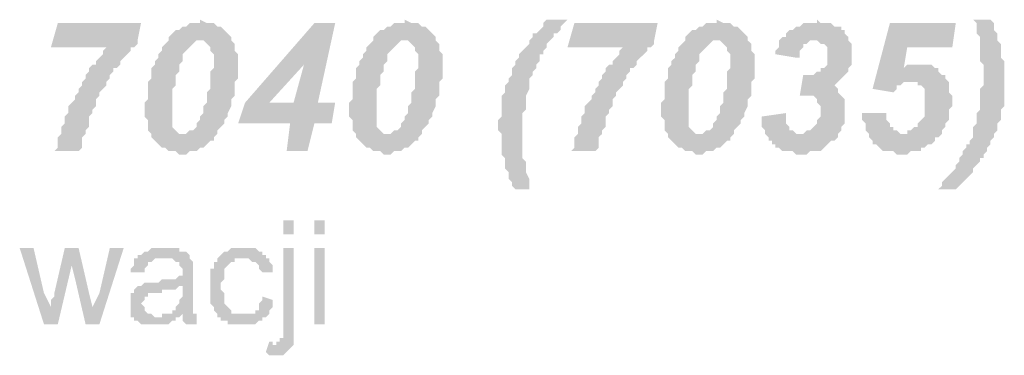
# Model space of a CAD drawing. Header units: millimetres. Extents: x -14047 to 49934, y -21523 to 14989.
# Tile 395 of 580: x 21935 to 22055, y 4324 to 4365. Entities that reach past the tile are written whole.
import ezdxf

# ---------------------------------------------------------------- set-up
doc = ezdxf.new("R2010")
doc.units = ezdxf.units.MM
doc.layers.add('C00-00-00', color=7, linetype='Continuous')

msp = doc.modelspace()

# ---------------------------------------------------------------- hatches: boundary and pattern name
at = {"layer": 'C00-00-00'}
h = msp.add_hatch(color=256, dxfattribs=at)
h.dxf.hatch_style = 2
h.paths.add_polyline_path([(21949.442, 4364.889), (21939.282, 4364.889), (21938.436, 4361.926), (21945.209, 4361.926), (21944.786, 4361.502), (21944.786, 4361.079), (21944.362, 4360.656), (21943.939, 4360.232), (21943.939, 4359.809), (21943.516, 4359.809), (21943.092, 4359.386), (21943.092, 4358.962), (21942.669, 4358.539), (21942.669, 4358.116), (21942.246, 4357.692), (21942.246, 4357.269), (21941.822, 4356.846), (21941.822, 4356.422), (21941.399, 4355.999), (21941.399, 4355.576), (21940.976, 4355.152), (21940.552, 4354.729), (21940.552, 4353.882), (21940.129, 4353.459), (21940.129, 4352.612), (21939.706, 4352.189), (21939.706, 4351.342), (21939.282, 4350.919), (21939.282, 4349.649), (21938.859, 4349.226), (21941.822, 4349.226), (21942.246, 4349.649), (21942.246, 4350.919), (21942.669, 4351.342), (21942.669, 4351.766), (21943.092, 4352.189), (21943.092, 4353.036), (21943.092, 4353.459), (21943.516, 4353.882), (21943.516, 4354.306), (21943.939, 4354.729), (21943.939, 4355.576), (21944.362, 4355.999), (21944.362, 4356.422), (21944.786, 4356.846), (21945.209, 4357.269), (21945.209, 4357.692), (21945.632, 4358.116), (21945.632, 4358.539), (21946.056, 4358.962), (21946.056, 4359.386), (21946.479, 4359.386), (21946.902, 4359.809), (21946.902, 4360.232), (21947.326, 4360.656), (21947.749, 4361.079), (21948.172, 4361.502), (21948.172, 4361.926), (21948.596, 4361.926), (21949.019, 4362.349), (21949.019, 4362.772)])
h = msp.add_hatch(color=256, dxfattribs=at)
h.dxf.hatch_style = 2
h.paths.add_polyline_path([(21956.639, 4365.312), (21956.639, 4364.889), (21955.369, 4364.889), (21954.946, 4364.466), (21954.522, 4364.466), (21954.099, 4364.042), (21953.676, 4364.042), (21953.252, 4363.619), (21952.829, 4363.196), (21952.829, 4362.772), (21952.406, 4362.349), (21951.982, 4361.926), (21951.982, 4361.502), (21951.559, 4361.079), (21951.559, 4360.656), (21951.136, 4360.232), (21951.136, 4359.809), (21950.712, 4359.386), (21950.712, 4358.116), (21950.289, 4357.692), (21950.289, 4355.576), (21949.866, 4355.152), (21949.866, 4353.459), (21950.289, 4353.036), (21950.289, 4351.766), (21950.712, 4351.342), (21954.522, 4351.342), (21954.099, 4351.342), (21953.676, 4351.766), (21953.252, 4352.189), (21953.252, 4353.882), (21953.252, 4356.846), (21953.676, 4357.269), (21953.676, 4358.539), (21954.099, 4358.962), (21954.099, 4359.809), (21954.522, 4360.232), (21954.522, 4361.079), (21954.946, 4361.502), (21955.369, 4361.926), (21955.792, 4362.349), (21956.216, 4362.772), (21960.449, 4362.772), (21960.449, 4363.196), (21960.026, 4363.619), (21959.602, 4364.042), (21959.179, 4364.466), (21958.756, 4364.466), (21958.332, 4364.889), (21957.486, 4364.889)])
h = msp.add_hatch(color=256, dxfattribs=at)
h.dxf.hatch_style = 2
h.paths.add_polyline_path([(21973.149, 4364.889), (21970.609, 4364.889), (21962.142, 4355.152), (21961.296, 4352.612), (21967.646, 4352.612), (21967.222, 4349.226), (21969.762, 4349.226), (21970.609, 4352.612), (21972.726, 4352.612), (21973.149, 4355.152), (21965.106, 4355.152), (21969.339, 4359.809)])
h = msp.add_hatch(color=256, dxfattribs=at)
h.dxf.hatch_style = 2
h.paths.add_polyline_path([(21973.149, 4364.889), (21969.339, 4359.809), (21968.069, 4355.152), (21965.106, 4355.152), (21971.032, 4355.152)])
h = msp.add_hatch(color=256, dxfattribs=at)
h.dxf.hatch_style = 2
h.paths.add_polyline_path([(21981.616, 4365.312), (21981.616, 4364.889), (21980.346, 4364.889), (21979.922, 4364.466), (21979.499, 4364.466), (21979.076, 4364.042), (21978.652, 4364.042), (21978.229, 4363.619), (21977.806, 4363.196), (21977.806, 4362.772), (21977.382, 4362.349), (21976.959, 4361.926), (21976.959, 4361.502), (21976.536, 4361.079), (21976.536, 4360.656), (21976.112, 4360.232), (21976.112, 4359.809), (21975.689, 4359.386), (21975.689, 4358.116), (21975.266, 4357.692), (21975.266, 4355.576), (21974.842, 4355.152), (21974.842, 4353.459), (21975.266, 4353.036), (21975.266, 4351.766), (21975.689, 4351.342), (21979.499, 4351.342), (21979.076, 4351.342), (21978.652, 4351.766), (21978.229, 4352.189), (21978.229, 4353.882), (21978.229, 4356.846), (21978.652, 4357.269), (21978.652, 4358.539), (21979.076, 4358.962), (21979.076, 4359.809), (21979.499, 4360.232), (21979.499, 4361.079), (21979.922, 4361.502), (21980.346, 4361.926), (21980.769, 4362.349), (21981.192, 4362.772), (21985.426, 4362.772), (21985.426, 4363.196), (21985.002, 4363.619), (21984.579, 4364.042), (21984.156, 4364.466), (21983.732, 4364.466), (21983.309, 4364.889), (21982.462, 4364.889)])
h = msp.add_hatch(color=256, dxfattribs=at)
h.dxf.hatch_style = 2
h.paths.add_polyline_path([(22001.512, 4365.312), (21998.972, 4365.312), (21998.549, 4364.889), (21998.549, 4364.466), (21998.126, 4364.042), (21997.702, 4363.619), (21997.279, 4363.619), (21997.279, 4363.196), (21996.856, 4362.772), (21996.856, 4362.349), (21996.432, 4361.926), (21996.009, 4361.502), (21995.586, 4361.079), (21995.586, 4360.656), (21995.162, 4360.232), (21995.162, 4359.809), (21994.739, 4359.386), (21994.739, 4358.539), (21994.316, 4358.116), (21994.316, 4357.692), (21993.892, 4357.269), (21993.892, 4356.846), (21993.892, 4356.422), (21993.469, 4355.999), (21993.469, 4353.459), (21993.046, 4353.036), (21993.046, 4351.766), (21993.469, 4351.342), (21993.469, 4348.802), (21993.892, 4348.379), (21993.892, 4347.109), (21994.316, 4346.686), (21994.316, 4345.839), (21994.739, 4345.416), (21994.739, 4344.992), (21995.162, 4344.569), (21997.279, 4344.569), (21996.856, 4344.569), (21996.856, 4345.839), (21996.432, 4346.686), (21996.432, 4347.109), (21996.432, 4347.956), (21996.009, 4348.379), (21996.009, 4351.342), (21996.009, 4353.882), (21996.432, 4354.306), (21996.432, 4355.999), (21996.856, 4356.846), (21996.856, 4358.116), (21997.279, 4358.539), (21997.279, 4358.962), (21997.702, 4359.386), (21997.702, 4359.809), (21998.126, 4360.232), (21998.126, 4361.079), (21998.549, 4361.079), (21998.549, 4361.502), (21998.972, 4361.926), (21998.972, 4362.349), (21999.396, 4362.772), (21999.819, 4363.196), (21999.819, 4363.619), (22000.242, 4363.619), (22000.666, 4364.042), (22000.666, 4364.466), (22001.089, 4364.889)])
h = msp.add_hatch(color=256, dxfattribs=at)
h.dxf.hatch_style = 2
h.paths.add_polyline_path([(22012.519, 4364.889), (22002.359, 4364.889), (22001.512, 4361.926), (22008.286, 4361.926), (22007.862, 4361.502), (22007.862, 4361.079), (22007.439, 4360.656), (22007.016, 4360.232), (22007.016, 4359.809), (22006.592, 4359.809), (22006.169, 4359.386), (22006.169, 4358.962), (22005.746, 4358.539), (22005.746, 4358.116), (22005.322, 4357.692), (22005.322, 4357.269), (22004.899, 4356.846), (22004.899, 4356.422), (22004.476, 4355.999), (22004.476, 4355.576), (22004.052, 4355.152), (22003.629, 4354.729), (22003.629, 4353.882), (22003.206, 4353.459), (22003.206, 4352.612), (22002.782, 4352.189), (22002.782, 4351.342), (22002.359, 4350.919), (22002.359, 4349.649), (22001.936, 4349.226), (22004.899, 4349.226), (22005.322, 4349.649), (22005.322, 4350.919), (22005.746, 4351.342), (22005.746, 4351.766), (22006.169, 4352.189), (22006.169, 4353.036), (22006.169, 4353.459), (22006.592, 4353.882), (22006.592, 4354.306), (22007.016, 4354.729), (22007.016, 4355.576), (22007.439, 4355.999), (22007.439, 4356.422), (22007.862, 4356.846), (22008.286, 4357.269), (22008.286, 4357.692), (22008.709, 4358.116), (22008.709, 4358.539), (22009.132, 4358.962), (22009.132, 4359.386), (22009.556, 4359.386), (22009.979, 4359.809), (22009.979, 4360.232), (22010.402, 4360.656), (22010.826, 4361.079), (22011.249, 4361.502), (22011.249, 4361.926), (22011.672, 4361.926), (22012.096, 4362.349), (22012.096, 4362.772)])
h = msp.add_hatch(color=256, dxfattribs=at)
h.dxf.hatch_style = 2
h.paths.add_polyline_path([(22019.716, 4365.312), (22019.716, 4364.889), (22018.446, 4364.889), (22018.022, 4364.466), (22017.599, 4364.466), (22017.176, 4364.042), (22016.752, 4364.042), (22016.329, 4363.619), (22015.906, 4363.196), (22015.906, 4362.772), (22015.482, 4362.349), (22015.059, 4361.926), (22015.059, 4361.502), (22014.636, 4361.079), (22014.636, 4360.656), (22014.212, 4360.232), (22014.212, 4359.809), (22013.789, 4359.386), (22013.789, 4358.116), (22013.366, 4357.692), (22013.366, 4355.576), (22012.942, 4355.152), (22012.942, 4353.459), (22013.366, 4353.036), (22013.366, 4351.766), (22013.789, 4351.342), (22017.599, 4351.342), (22017.176, 4351.342), (22016.752, 4351.766), (22016.329, 4352.189), (22016.329, 4353.882), (22016.329, 4356.846), (22016.752, 4357.269), (22016.752, 4358.539), (22017.176, 4358.962), (22017.176, 4359.809), (22017.599, 4360.232), (22017.599, 4361.079), (22018.022, 4361.502), (22018.446, 4361.926), (22018.869, 4362.349), (22019.292, 4362.772), (22023.526, 4362.772), (22023.526, 4363.196), (22023.102, 4363.619), (22022.679, 4364.042), (22022.256, 4364.466), (22021.832, 4364.466), (22021.409, 4364.889), (22020.562, 4364.889)])
h = msp.add_hatch(color=256, dxfattribs=at)
h.dxf.hatch_style = 2
h.paths.add_polyline_path([(22031.992, 4365.312), (22031.992, 4364.889), (22030.299, 4364.889), (22029.876, 4364.466), (22029.452, 4364.466), (22029.029, 4364.042), (22028.606, 4364.042), (22028.182, 4363.619), (22028.182, 4363.196), (22027.759, 4363.196), (22027.336, 4362.772), (22031.992, 4362.772), (22032.416, 4362.349), (22032.839, 4362.349), (22033.262, 4361.926), (22033.262, 4359.809), (22032.839, 4359.386), (22032.416, 4359.386), (22032.416, 4358.962), (22031.992, 4358.962), (22031.569, 4358.539), (22030.722, 4358.539), (22035.379, 4358.539), (22035.802, 4358.962), (22035.802, 4359.386), (22036.226, 4359.809), (22036.226, 4361.079), (22036.226, 4362.349), (22035.802, 4362.772), (22035.802, 4363.196), (22035.379, 4363.619), (22035.379, 4364.042), (22034.956, 4364.042), (22034.956, 4364.466), (22034.109, 4364.466), (22033.686, 4364.889), (22032.416, 4364.889)])
h = msp.add_hatch(color=256, dxfattribs=at)
h.dxf.hatch_style = 2
h.paths.add_polyline_path([(22048.926, 4364.889), (22040.882, 4364.889), (22038.766, 4356.846), (22041.306, 4356.422), (22041.729, 4356.846), (22041.729, 4357.269), (22042.152, 4357.269), (22042.576, 4357.692), (22048.079, 4357.692), (22047.656, 4358.116), (22047.656, 4358.539), (22047.232, 4358.539), (22046.809, 4358.962), (22046.809, 4359.386), (22042.576, 4359.386), (22042.999, 4361.926), (22048.502, 4361.926)])
h = msp.add_hatch(color=256, dxfattribs=at)
h.dxf.hatch_style = 2
h.paths.add_polyline_path([(22053.159, 4365.312), (22051.042, 4365.312), (22051.466, 4364.889), (22051.466, 4363.619), (22051.889, 4363.196), (22051.889, 4361.926), (22051.889, 4360.232), (22052.312, 4359.809), (22052.312, 4358.539), (22052.312, 4357.269), (22051.889, 4356.846), (22051.889, 4354.306), (22051.466, 4353.882), (22051.466, 4352.612), (22051.042, 4352.189), (22051.042, 4350.919), (22050.619, 4350.496), (22050.619, 4350.072), (22050.196, 4350.072), (22050.196, 4349.649), (22049.772, 4349.226), (22049.772, 4348.802), (22049.349, 4348.379), (22049.349, 4347.956), (22048.926, 4347.532), (22048.926, 4347.109), (22048.502, 4346.686), (22048.079, 4346.262), (22047.656, 4345.839), (22047.232, 4345.416), (22047.232, 4344.992), (22046.809, 4344.569), (22048.926, 4344.569), (22049.349, 4344.992), (22049.772, 4345.416), (22050.196, 4345.839), (22050.619, 4346.262), (22051.042, 4346.686), (22051.042, 4347.109), (22051.466, 4347.532), (22051.889, 4347.956), (22051.889, 4348.379), (22052.312, 4348.379), (22052.312, 4348.802), (22052.736, 4349.226), (22052.736, 4349.649), (22053.159, 4350.072), (22053.159, 4350.496), (22053.582, 4350.919), (22053.582, 4351.342), (22054.006, 4351.766), (22054.006, 4352.612), (22054.429, 4353.036), (22054.429, 4354.306), (22054.852, 4354.729), (22054.852, 4360.232), (22054.429, 4360.656), (22054.429, 4362.349), (22054.006, 4362.772), (22054.006, 4363.619), (22053.582, 4364.042), (22053.582, 4364.889)])
h = msp.add_hatch(color=256, dxfattribs=at)
h.dxf.hatch_style = 2
h.paths.add_polyline_path([(21960.449, 4362.772), (21956.639, 4362.772), (21957.062, 4362.772), (21957.486, 4362.349), (21957.909, 4361.926), (21957.909, 4361.502), (21958.332, 4361.079), (21958.332, 4360.232), (21958.332, 4359.386), (21957.909, 4358.962), (21957.909, 4356.846), (21957.486, 4356.422), (21957.486, 4355.152), (21957.062, 4354.729), (21957.062, 4353.882), (21956.639, 4353.459), (21956.639, 4353.036), (21956.216, 4352.612), (21956.216, 4352.189), (21955.792, 4351.766), (21955.369, 4351.766), (21954.946, 4351.342), (21950.712, 4351.342), (21950.712, 4350.919), (21951.136, 4350.496), (21951.559, 4350.072), (21951.982, 4349.649), (21952.406, 4349.649), (21952.829, 4349.226), (21953.676, 4349.226), (21954.099, 4348.802), (21954.946, 4348.802), (21955.369, 4349.226), (21956.216, 4349.226), (21956.639, 4349.649), (21957.062, 4349.649), (21957.486, 4350.072), (21957.909, 4350.496), (21958.332, 4350.496), (21958.332, 4350.919), (21958.756, 4351.342), (21958.756, 4351.766), (21959.179, 4352.189), (21959.602, 4352.612), (21959.602, 4353.036), (21960.026, 4353.459), (21960.026, 4353.882), (21960.449, 4354.729), (21960.449, 4355.576), (21960.872, 4355.999), (21960.872, 4357.692), (21961.296, 4358.116), (21961.296, 4361.079), (21960.872, 4361.502), (21960.872, 4362.349)])
h = msp.add_hatch(color=256, dxfattribs=at)
h.dxf.hatch_style = 2
h.paths.add_polyline_path([(21985.426, 4362.772), (21981.616, 4362.772), (21982.039, 4362.772), (21982.462, 4362.349), (21982.886, 4361.926), (21982.886, 4361.502), (21983.309, 4361.079), (21983.309, 4360.232), (21983.309, 4359.386), (21982.886, 4358.962), (21982.886, 4356.846), (21982.462, 4356.422), (21982.462, 4355.152), (21982.039, 4354.729), (21982.039, 4353.882), (21981.616, 4353.459), (21981.616, 4353.036), (21981.192, 4352.612), (21981.192, 4352.189), (21980.769, 4351.766), (21980.346, 4351.766), (21979.922, 4351.342), (21975.689, 4351.342), (21975.689, 4350.919), (21976.112, 4350.496), (21976.536, 4350.072), (21976.959, 4349.649), (21977.382, 4349.649), (21977.806, 4349.226), (21978.652, 4349.226), (21979.076, 4348.802), (21979.922, 4348.802), (21980.346, 4349.226), (21981.192, 4349.226), (21981.616, 4349.649), (21982.039, 4349.649), (21982.462, 4350.072), (21982.886, 4350.496), (21983.309, 4350.496), (21983.309, 4350.919), (21983.732, 4351.342), (21983.732, 4351.766), (21984.156, 4352.189), (21984.579, 4352.612), (21984.579, 4353.036), (21985.002, 4353.459), (21985.002, 4353.882), (21985.426, 4354.729), (21985.426, 4355.576), (21985.849, 4355.999), (21985.849, 4357.692), (21986.272, 4358.116), (21986.272, 4361.079), (21985.849, 4361.502), (21985.849, 4362.349)])
h = msp.add_hatch(color=256, dxfattribs=at)
h.dxf.hatch_style = 2
h.paths.add_polyline_path([(22023.526, 4362.772), (22019.716, 4362.772), (22020.139, 4362.772), (22020.562, 4362.349), (22020.986, 4361.926), (22020.986, 4361.502), (22021.409, 4361.079), (22021.409, 4360.232), (22021.409, 4359.386), (22020.986, 4358.962), (22020.986, 4356.846), (22020.562, 4356.422), (22020.562, 4355.152), (22020.139, 4354.729), (22020.139, 4353.882), (22019.716, 4353.459), (22019.716, 4353.036), (22019.292, 4352.612), (22019.292, 4352.189), (22018.869, 4351.766), (22018.446, 4351.766), (22018.022, 4351.342), (22013.789, 4351.342), (22013.789, 4350.919), (22014.212, 4350.496), (22014.636, 4350.072), (22015.059, 4349.649), (22015.482, 4349.649), (22015.906, 4349.226), (22016.752, 4349.226), (22017.176, 4348.802), (22018.022, 4348.802), (22018.446, 4349.226), (22019.292, 4349.226), (22019.716, 4349.649), (22020.139, 4349.649), (22020.562, 4350.072), (22020.986, 4350.496), (22021.409, 4350.496), (22021.409, 4350.919), (22021.832, 4351.342), (22021.832, 4351.766), (22022.256, 4352.189), (22022.679, 4352.612), (22022.679, 4353.036), (22023.102, 4353.459), (22023.102, 4353.882), (22023.526, 4354.729), (22023.526, 4355.576), (22023.949, 4355.999), (22023.949, 4357.692), (22024.372, 4358.116), (22024.372, 4361.079), (22023.949, 4361.502), (22023.949, 4362.349)])
h = msp.add_hatch(color=256, dxfattribs=at)
h.dxf.hatch_style = 2
h.paths.add_polyline_path([(22027.336, 4362.772), (22027.336, 4361.926), (22026.912, 4361.502), (22026.912, 4361.079), (22029.452, 4360.656), (22029.876, 4360.656), (22029.876, 4361.502), (22030.299, 4361.926), (22030.299, 4362.349), (22030.722, 4362.349), (22031.146, 4362.772), (22031.569, 4362.772)])
h = msp.add_hatch(color=256, dxfattribs=at)
h.dxf.hatch_style = 2
h.paths.add_polyline_path([(22044.269, 4359.809), (22042.999, 4359.809), (22042.576, 4359.386), (22046.386, 4359.386), (22045.962, 4359.809), (22044.692, 4359.809)])
h = msp.add_hatch(color=256, dxfattribs=at)
h.dxf.hatch_style = 2
h.paths.add_polyline_path([(22030.299, 4358.539), (22029.876, 4355.999), (22034.956, 4355.999), (22034.532, 4356.422), (22034.532, 4356.846), (22034.109, 4357.269), (22033.686, 4357.269), (22034.109, 4357.269), (22034.532, 4357.692), (22034.956, 4358.116), (22035.379, 4358.539), (22030.722, 4358.539)])
h = msp.add_hatch(color=256, dxfattribs=at)
h.dxf.hatch_style = 2
h.paths.add_polyline_path([(22048.079, 4357.692), (22043.422, 4357.692), (22044.269, 4357.692), (22044.269, 4357.269), (22044.692, 4357.269), (22045.116, 4356.846), (22045.116, 4355.576), (22045.116, 4353.459), (22044.692, 4353.036), (22044.269, 4352.612), (22044.269, 4352.189), (22043.846, 4352.189), (22043.422, 4351.766), (22042.999, 4351.766), (22042.999, 4351.342), (22042.576, 4351.342), (22047.232, 4351.342), (22047.232, 4351.766), (22047.656, 4352.189), (22047.656, 4352.612), (22048.079, 4353.036), (22048.079, 4354.306), (22048.502, 4354.729), (22048.502, 4355.576), (22048.502, 4355.999), (22048.079, 4356.422), (22048.079, 4357.269)])
h = msp.add_hatch(color=256, dxfattribs=at)
h.dxf.hatch_style = 2
h.paths.add_polyline_path([(22034.956, 4355.999), (22030.299, 4355.999), (22031.569, 4355.999), (22031.992, 4355.576), (22031.992, 4355.152), (22032.416, 4354.729), (22032.416, 4353.882), (22032.416, 4353.459), (22031.992, 4353.036), (22031.992, 4352.612), (22031.569, 4352.189), (22031.146, 4351.766), (22030.722, 4351.766), (22030.299, 4351.342), (22025.642, 4351.342), (22026.066, 4350.919), (22026.066, 4350.496), (22026.489, 4350.496), (22026.489, 4350.072), (22026.912, 4350.072), (22026.912, 4349.649), (22027.336, 4349.649), (22027.759, 4349.226), (22029.029, 4349.226), (22029.452, 4348.802), (22030.722, 4348.802), (22031.146, 4349.226), (22032.416, 4349.226), (22032.839, 4349.649), (22033.262, 4350.072), (22033.686, 4350.496), (22034.109, 4350.496), (22034.532, 4350.919), (22034.532, 4351.342), (22034.956, 4351.766), (22034.956, 4352.189), (22035.379, 4352.612), (22035.379, 4354.306), (22035.379, 4355.576)])
h = msp.add_hatch(color=256, dxfattribs=at)
h.dxf.hatch_style = 2
h.paths.add_polyline_path([(22028.182, 4353.882), (22025.219, 4353.459), (22025.219, 4352.189), (22025.642, 4351.766), (22025.642, 4351.342), (22029.876, 4351.342), (22029.452, 4351.342), (22029.029, 4351.766), (22028.606, 4351.766), (22028.606, 4352.189), (22028.182, 4352.612), (22028.182, 4353.036)])
h = msp.add_hatch(color=256, dxfattribs=at)
h.dxf.hatch_style = 2
h.paths.add_polyline_path([(22040.459, 4353.882), (22037.496, 4353.882), (22037.496, 4353.036), (22037.919, 4352.612), (22037.919, 4351.766), (22038.342, 4351.342), (22038.342, 4350.919), (22038.766, 4350.496), (22038.766, 4350.072), (22039.189, 4350.072), (22039.612, 4349.649), (22040.036, 4349.226), (22041.306, 4349.226), (22041.729, 4348.802), (22042.999, 4348.802), (22043.422, 4349.226), (22044.692, 4349.226), (22044.692, 4349.649), (22045.116, 4349.649), (22045.539, 4350.072), (22045.962, 4350.072), (22046.386, 4350.496), (22046.386, 4350.919), (22046.809, 4350.919), (22047.232, 4351.342), (22042.152, 4351.342), (22041.729, 4351.766), (22041.306, 4351.766), (22041.306, 4352.189), (22040.882, 4352.189), (22040.882, 4352.612), (22040.459, 4353.036)])
h = msp.add_hatch(color=256, dxfattribs=at)
h.dxf.hatch_style = 2
h.paths.add_polyline_path([(21966.799, 4340.759), (21966.799, 4339.066), (21968.069, 4339.066), (21968.069, 4340.759)])
h = msp.add_hatch(color=256, dxfattribs=at)
h.dxf.hatch_style = 2
h.paths.add_polyline_path([(21970.609, 4340.759), (21970.609, 4339.066), (21971.879, 4339.066), (21971.879, 4340.759)])
h = msp.add_hatch(color=256, dxfattribs=at)
h.dxf.hatch_style = 2
h.paths.add_polyline_path([(21936.319, 4337.372), (21934.626, 4337.372), (21937.589, 4328.059), (21938.436, 4330.176), (21937.589, 4331.869)])
h = msp.add_hatch(color=256, dxfattribs=at)
h.dxf.hatch_style = 2
h.paths.add_polyline_path([(21941.822, 4337.372), (21940.129, 4337.372), (21938.859, 4331.869), (21938.859, 4331.446), (21938.436, 4331.022), (21938.436, 4330.176), (21937.589, 4328.059), (21939.282, 4328.059), (21940.976, 4335.256)])
h = msp.add_hatch(color=256, dxfattribs=at)
h.dxf.hatch_style = 2
h.paths.add_polyline_path([(21941.822, 4337.372), (21940.976, 4335.256), (21941.399, 4333.562), (21942.669, 4328.059), (21943.516, 4330.176), (21943.092, 4331.869)])
h = msp.add_hatch(color=256, dxfattribs=at)
h.dxf.hatch_style = 2
h.paths.add_polyline_path([(21947.326, 4337.372), (21945.632, 4337.372), (21944.362, 4331.869), (21943.516, 4330.176), (21942.669, 4328.059), (21944.362, 4328.059)])
h = msp.add_hatch(color=256, dxfattribs=at)
h.dxf.hatch_style = 2
h.paths.add_polyline_path([(21952.406, 4337.372), (21950.712, 4337.372), (21950.289, 4336.949), (21949.866, 4336.949), (21949.442, 4336.526), (21949.019, 4336.526), (21949.019, 4336.102), (21953.252, 4336.102), (21953.676, 4335.679), (21954.099, 4335.679), (21954.099, 4335.256), (21954.522, 4334.832), (21954.522, 4334.409), (21954.522, 4333.986), (21954.099, 4333.986), (21953.676, 4333.562), (21951.982, 4333.562), (21951.559, 4333.139), (21949.866, 4333.139), (21949.442, 4332.716), (21954.522, 4332.716), (21954.522, 4331.446), (21954.099, 4331.022), (21954.099, 4330.599), (21953.676, 4330.176), (21953.676, 4329.752), (21953.252, 4329.752), (21953.252, 4329.329), (21952.406, 4329.329), (21954.522, 4329.329), (21954.522, 4328.906), (21954.522, 4328.482), (21954.946, 4328.059), (21956.216, 4328.059), (21956.216, 4329.329), (21955.792, 4329.329), (21955.792, 4333.986), (21955.792, 4335.256), (21955.792, 4335.679), (21955.369, 4336.102), (21955.369, 4336.526), (21954.946, 4336.949), (21954.099, 4336.949), (21954.099, 4337.372), (21952.829, 4337.372)])
h = msp.add_hatch(color=256, dxfattribs=at)
h.dxf.hatch_style = 2
h.paths.add_polyline_path([(21961.719, 4337.372), (21960.449, 4337.372), (21960.026, 4336.949), (21959.602, 4336.949), (21959.179, 4336.526), (21958.756, 4336.102), (21958.756, 4335.679), (21958.332, 4335.679), (21958.332, 4334.832), (21957.909, 4334.832), (21957.909, 4333.562), (21957.909, 4330.599), (21958.332, 4330.176), (21958.332, 4329.752), (21958.756, 4329.329), (21958.756, 4328.906), (21961.719, 4329.329), (21960.449, 4329.329), (21960.449, 4329.752), (21960.026, 4330.176), (21959.602, 4330.599), (21959.602, 4331.869), (21959.179, 4332.292), (21959.179, 4332.716), (21959.179, 4333.139), (21959.602, 4333.562), (21959.602, 4334.409), (21959.602, 4334.832), (21960.026, 4335.256), (21960.449, 4335.679), (21960.872, 4335.679), (21960.872, 4336.102), (21964.682, 4336.102), (21964.682, 4336.526), (21964.259, 4336.526), (21964.259, 4336.949), (21963.836, 4336.949), (21963.412, 4337.372), (21962.142, 4337.372)])
h = msp.add_hatch(color=256, dxfattribs=at)
h.dxf.hatch_style = 2
h.paths.add_polyline_path([(21968.069, 4337.372), (21966.799, 4337.372), (21966.799, 4326.366), (21966.376, 4326.366), (21966.376, 4325.942), (21965.952, 4325.942), (21965.952, 4325.519), (21968.069, 4325.519), (21968.069, 4327.636)])
h = msp.add_hatch(color=256, dxfattribs=at)
h.dxf.hatch_style = 2
h.paths.add_polyline_path([(21970.609, 4337.372), (21970.609, 4328.059), (21971.879, 4328.059), (21971.879, 4337.372)])
h = msp.add_hatch(color=256, dxfattribs=at)
h.dxf.hatch_style = 2
h.paths.add_polyline_path([(21949.019, 4336.102), (21948.596, 4336.102), (21948.596, 4335.256), (21948.172, 4334.832), (21948.172, 4334.409), (21949.866, 4334.409), (21949.866, 4334.832), (21950.289, 4335.256), (21950.289, 4335.679), (21950.712, 4335.679), (21951.136, 4336.102), (21951.982, 4336.102)])
h = msp.add_hatch(color=256, dxfattribs=at)
h.dxf.hatch_style = 2
h.paths.add_polyline_path([(21964.682, 4336.102), (21962.142, 4336.102), (21962.566, 4336.102), (21962.989, 4335.679), (21963.412, 4335.679), (21963.836, 4335.256), (21963.836, 4334.832), (21964.259, 4334.409), (21965.529, 4334.409), (21965.529, 4334.832), (21965.529, 4335.256), (21965.106, 4335.679), (21965.106, 4336.102)])
h = msp.add_hatch(color=256, dxfattribs=at)
h.dxf.hatch_style = 2
h.paths.add_polyline_path([(21949.442, 4332.716), (21949.019, 4332.716), (21948.596, 4332.292), (21948.596, 4331.869), (21948.172, 4331.869), (21948.172, 4331.022), (21948.172, 4330.599), (21948.172, 4328.906), (21948.596, 4328.906), (21948.596, 4328.482), (21949.019, 4328.482), (21949.442, 4328.059), (21952.829, 4328.059), (21953.252, 4328.482), (21953.676, 4328.482), (21953.676, 4328.906), (21954.099, 4328.906), (21951.136, 4328.906), (21950.712, 4329.329), (21950.289, 4329.329), (21949.866, 4329.752), (21949.866, 4330.176), (21949.442, 4330.599), (21949.866, 4331.022), (21949.866, 4331.446), (21950.289, 4331.446), (21950.289, 4331.869), (21951.982, 4331.869), (21951.982, 4332.292), (21953.676, 4332.292), (21954.099, 4332.716), (21954.522, 4332.716)])
h = msp.add_hatch(color=256, dxfattribs=at)
h.dxf.hatch_style = 2
h.paths.add_polyline_path([(21964.259, 4331.446), (21964.259, 4331.022), (21963.836, 4330.599), (21963.836, 4329.752), (21963.412, 4329.752), (21963.412, 4329.329), (21961.719, 4329.329), (21958.756, 4328.906), (21959.179, 4328.906), (21959.179, 4328.482), (21960.026, 4328.482), (21960.026, 4328.059), (21963.412, 4328.059), (21963.836, 4328.482), (21964.259, 4328.482), (21964.259, 4328.906), (21964.682, 4328.906), (21965.106, 4329.329), (21965.106, 4329.752), (21965.529, 4330.176), (21965.529, 4331.022)])
h = msp.add_hatch(color=256, dxfattribs=at)
h.dxf.hatch_style = 2
h.paths.add_polyline_path([(21952.406, 4329.329), (21951.982, 4329.329), (21951.982, 4328.906), (21951.559, 4328.906), (21954.099, 4328.906), (21954.522, 4329.329)])
h = msp.add_hatch(color=256, dxfattribs=at)
h.dxf.hatch_style = 2
h.paths.add_polyline_path([(21965.106, 4325.942), (21964.682, 4324.672), (21965.106, 4324.249), (21966.799, 4324.249), (21967.222, 4324.672), (21967.646, 4325.096), (21968.069, 4325.519), (21965.529, 4325.519), (21965.529, 4325.942)])

doc.saveas('drawing.dxf')
